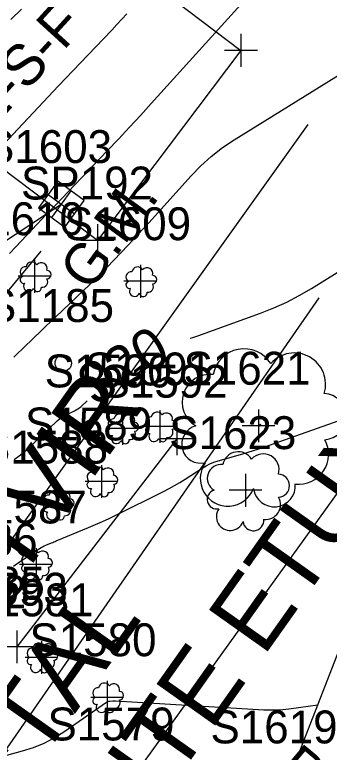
# Model space of a CAD drawing. Extents: x 816928 to 825690, y 436959 to 448212.
# Drawn here: x 819351.1 to 819389.4, y 445500 to 445589.7 of the extents above; entities that cross this region are included whole.
import ezdxf

# ---------------------------------------------------------------- set-up
doc = ezdxf.new("R2010")
doc.units = 0
for name, color, linetype in [('DESIGN - SCRATCH - User 1', 7, 'Continuous'), ('SURVEY - CENTERLINE - Preliminary Curve Text', 7, 'Continuous'), ('SURVEY - CONTOURS - Index with Text', 7, 'Continuous'), ('SURVEY - CONTOURS - Intermediate with optional Text', 7, 'Continuous'), ('SURVEY - DTM - Spot Points - Locators', 7, 'Continuous'), ('SURVEY - DTM - Spot Points - Point Numbers', 7, 'Continuous'), ('SURVEY - NON-TRANSPORTATION - Buildings', 7, 'Continuous'), ('SURVEY - NON-TRANSPORTATION - Buildings - Points - Locators', 7, 'Continuous'), ('SURVEY - NON-TRANSPORTATION - Buildings - Points - Numbers', 7, 'Continuous'), ('SURVEY - NON-TRANSPORTATION - Buildings Text', 7, 'Continuous'), ('SURVEY - NON-TRANSPORTATION - Features', 7, 'Continuous'), ('SURVEY - NON-TRANSPORTATION - Features - Points - Locators', 7, 'Continuous'), ('SURVEY - NON-TRANSPORTATION - Features - Points - Numbers', 7, 'Continuous'), ('SURVEY - PROPERTY - Owners', 7, 'Continuous'), ('SURVEY - PROPERTY - Parcels', 7, 'Continuous'), ('SURVEY - PROPERTY - ROW Lines', 7, 'Continuous'), ('SURVEY - PROPERTY - Station and Offset Flags', 7, 'Continuous'), ('SURVEY - UTILITIES - Gas - Points - Locators', 7, 'Continuous'), ('SURVEY - UTILITIES - Gas - Points - Numbers', 7, 'Continuous'), ('SURVEY - UTILITIES - Gas with Text', 7, 'Continuous'), ('SURVEY - VEGETATION - Features - Points - Locators', 7, 'Continuous'), ('SURVEY - VEGETATION - Features - Points - Numbers', 7, 'Continuous'), ('SURVEY - VEGETATION - Features with Text', 7, 'Continuous')]:
    doc.layers.add(name, color=color, linetype=linetype)

msp = doc.modelspace()

# ---------------------------------------------------------------- linework, layer by layer
at = {"layer": 'DESIGN - SCRATCH - User 1'}
msp.add_lwpolyline([(819208.362, 445159.927), (819225.329, 445187.215), (819232.026, 445225.732), (819255.263, 445264.802), (819317.199, 445227.338), (819339.481, 445265.053), (819329.849, 445327.664), (819351.562, 445342.866), (819353.521, 445409.895), (819380.584, 445421.001), (819395.924, 445434.417), (819389.216, 445455.803), (819384.211, 445496.101), (819404.554, 445548.385), (819444.227, 445586.274), (819474.513, 445625.221), (819497.003, 445667.518), (819511.627, 445716.665), (819447.275, 445731.706), (819389.734, 445754.855), (819348.831, 445782.031), (819320.041, 445802.588), (819264.197, 445828.446)], dxfattribs=at)
at = {"layer": 'SURVEY - CONTOURS - Index with Text'}
for points in [[(819372.429, 445550.369), (819372.754, 445550.473), (819373.356, 445550.681), (819380.992, 445553.428), (819382.609, 445554.058), (819384.185, 445554.77), (819385.722, 445555.564), (819387.219, 445556.441), (819396.365, 445562.125), (819397.998, 445563.134), (819399.635, 445564.135), (819401.278, 445565.128), (819402.925, 445566.113), (819408.315, 445569.318), (819409.48, 445569.985), (819410.666, 445570.611), (819411.872, 445571.198), (819413.098, 445571.744), (819441.33, 445583.758), (819441.407, 445583.792), (819441.483, 445583.829), (819441.557, 445583.869), (819441.63, 445583.912), (819441.966, 445584.116)], [(819351.038, 445535.647), (819351.626, 445536.078), (819352.196, 445536.529), (819352.749, 445537.002), (819353.285, 445537.496), (819356.242, 445540.324), (819356.496, 445540.548), (819356.767, 445540.749), (819357.054, 445540.926), (819357.357, 445541.08), (819358.371, 445541.544), (819358.584, 445541.651), (819358.785, 445541.774), (819358.977, 445541.913), (819359.158, 445542.067), (819359.902, 445542.755)]]:
    msp.add_lwpolyline(points, dxfattribs=at)
at = {"layer": 'SURVEY - CONTOURS - Intermediate with optional Text'}
for points in [[(819350.439, 445560.666), (819351.232, 445561.501), (819353.811, 445564.24), (819354.364, 445564.826), (819354.918, 445565.412), (819355.474, 445565.996), (819356.031, 445566.578), (819362.359, 445573.185), (819363.709, 445574.606), (819365.049, 445576.037), (819366.379, 445577.477), (819367.697, 445578.928), (819380.902, 445593.567)], [(819350.633, 445589.134), (819351.909, 445590.422)], [(819341.015, 445564.705), (819356.429, 445581.079), (819357.314, 445582.017), (819358.201, 445582.954), (819359.09, 445583.888), (819359.982, 445584.821), (819362.897, 445587.864), (819363.519, 445588.519), (819364.136, 445589.178), (819364.748, 445589.841)], [(819350.965, 445548.061), (819351.473, 445548.547), (819351.979, 445549.034), (819352.485, 445549.522), (819352.989, 445550.011), (819354.649, 445551.62), (819355.005, 445551.964), (819355.362, 445552.308), (819355.72, 445552.65), (819356.08, 445552.99), (819359.465, 445556.19), (819360.186, 445556.879), (819360.898, 445557.578), (819361.601, 445558.286), (819362.296, 445559.002), (819364.886, 445561.706), (819365.439, 445562.287), (819365.987, 445562.873), (819366.531, 445563.463), (819367.071, 445564.056), (819372.519, 445570.096), (819373.725, 445571.344), (819375.01, 445572.497), (819376.373, 445573.558), (819377.814, 445574.525), (819387.269, 445580.401), (819389.298, 445581.655), (819391.334, 445582.899)], [(819350.945, 445522.666), (819351.492, 445523.042), (819354.104, 445524.795), (819354.293, 445524.915), (819354.486, 445525.024), (819354.686, 445525.124), (819354.89, 445525.213), (819355.567, 445525.489), (819355.711, 445525.549), (819355.856, 445525.608), (819356.001, 445525.668), (819356.146, 445525.727), (819360.086, 445527.358), (819360.927, 445527.714), (819361.762, 445528.085), (819362.59, 445528.47), (819363.412, 445528.869), (819369.197, 445531.738), (819369.872, 445532.085), (819370.536, 445532.45), (819371.19, 445532.835), (819371.834, 445533.238), (819373.917, 445534.586), (819374.372, 445534.857), (819374.843, 445535.092), (819375.33, 445535.291), (819375.833, 445535.455), (819378.852, 445536.316), (819379.497, 445536.506), (819380.14, 445536.705), (819380.779, 445536.914), (819381.415, 445537.133), (819391.832, 445540.812)], [(819342.746, 445497.662), (819352.049, 445500.19), (819353.376, 445500.612), (819354.653, 445501.141), (819355.88, 445501.777), (819357.057, 445502.522), (819362.243, 445506.114), (819362.34, 445506.172), (819362.443, 445506.216), (819362.551, 445506.244), (819362.664, 445506.257), (819363.042, 445506.276), (819363.123, 445506.279), (819363.204, 445506.28), (819363.284, 445506.278), (819363.365, 445506.275), (819381.422, 445505.191), (819382.183, 445505.164), (819382.942, 445505.175), (819383.7, 445505.223), (819384.457, 445505.309), (819387.984, 445505.798)]]:
    msp.add_lwpolyline(points, dxfattribs=at)
at = {"layer": 'SURVEY - DTM - Spot Points - Locators'}
msp.add_circle((819356.995, 445547.353), 1, dxfattribs=at)
at = {"layer": 'SURVEY - NON-TRANSPORTATION - Buildings'}
msp.add_lwpolyline([(819327.63, 445587.571), (819345.111, 445610.711), (819378.623, 445585.395), (819361.143, 445562.255), (819339.599, 445578.53), (819337.188, 445575.338), (819330.406, 445580.462), (819332.817, 445583.653), (819327.63, 445587.571)], dxfattribs=at)
at = {"layer": 'SURVEY - NON-TRANSPORTATION - Buildings - Points - Locators'}
for p, q in [((819378.623, 445587.395), (819378.623, 445583.395)), ((819380.623, 445585.395), (819376.623, 445585.395)), ((819361.143, 445564.255), (819361.143, 445560.255)), ((819363.143, 445562.255), (819359.143, 445562.255))]:
    msp.add_line(p, q, dxfattribs=at)
at = {"layer": 'SURVEY - NON-TRANSPORTATION - Features'}
msp.add_line((819370.826, 445538.149), (819351.357, 445512.85), dxfattribs=at)
at = {"layer": 'SURVEY - NON-TRANSPORTATION - Features - Points - Locators'}
for p, q in [((819370.826, 445540.149), (819370.826, 445536.149)), ((819372.826, 445538.149), (819368.826, 445538.149)), ((819351.357, 445514.85), (819351.357, 445510.85)), ((819353.357, 445512.85), (819349.357, 445512.85))]:
    msp.add_line(p, q, dxfattribs=at)
at = {"layer": 'SURVEY - PROPERTY - Owners'}
for p, q in [((819289.262, 445440.008), (819386.814, 445576.369)), ((819313.641, 445424.861), (819420.603, 445573.609)), ((819388.112, 445555.305), (819322.066, 445460.175))]:
    msp.add_line(p, q, dxfattribs=at)
at = {"layer": 'SURVEY - PROPERTY - Parcels'}
msp.add_arc((818575.983, 446182.091), 935, 320.141729, 329.321022, dxfattribs=at)
at = {"layer": 'SURVEY - PROPERTY - ROW Lines'}
msp.add_arc((818575.983, 446182.091), 935, 320.141729, 329.321022, dxfattribs=at)
msp.add_arc((818575.983, 446182.091), 935, 320.141729, 329.321022, dxfattribs=at)
at = {"layer": 'SURVEY - PROPERTY - Station and Offset Flags'}
msp.add_line((819354.275, 445560.965), (819329.733, 445531.57), dxfattribs=at)
at = {"layer": 'SURVEY - UTILITIES - Gas - Points - Locators'}
for p, q in [((819355.141, 445567.867), (819358.375, 445565.513)), ((819357.935, 445568.307), (819355.581, 445565.073))]:
    msp.add_line(p, q, dxfattribs=at)
at = {"layer": 'SURVEY - UTILITIES - Gas with Text'}
msp.add_line((819356.758, 445566.69), (819356.758, 445566.69), dxfattribs=at)
for points in [[(819255.402, 445587.957), (819296.534, 445554.619), (819316.051, 445542.116), (819330.474, 445549.407), (819356.758, 445566.69)], [(819353.964, 445566.25), (819357.198, 445563.896), (819359.552, 445567.13), (819356.318, 445569.484), (819353.964, 445566.25)]]:
    msp.add_lwpolyline(points, dxfattribs=at)
at = {"layer": 'SURVEY - VEGETATION - Features - Points - Locators'}
for p, q in [((819353.512, 445559.91), (819353.512, 445555.91)), ((819366.387, 445559.302), (819366.387, 445555.302)), ((819355.512, 445557.91), (819351.512, 445557.91)), ((819368.387, 445557.302), (819364.387, 445557.302)), ((819380.762, 445541.73), (819380.762, 445537.73)), ((819364.198, 445541.399), (819364.198, 445537.399)), ((819368.764, 445541.641), (819368.764, 445537.641)), ((819366.198, 445539.399), (819362.198, 445539.399)), ((819370.764, 445539.641), (819366.764, 445539.641)), ((819382.762, 445539.73), (819378.762, 445539.73)), ((819361.645, 445534.951), (819361.645, 445530.951)), ((819379.176, 445533.892), (819379.176, 445529.892)), ((819363.645, 445532.951), (819359.645, 445532.951)), ((819356.313, 445532.132), (819356.313, 445528.132)), ((819381.176, 445531.892), (819377.176, 445531.892)), ((819358.313, 445530.132), (819354.313, 445530.132)), ((819353.684, 445524.852), (819353.684, 445520.852)), ((819355.684, 445522.852), (819351.684, 445522.852)), ((819354.349, 445513.55), (819354.349, 445509.55)), ((819356.349, 445511.55), (819352.349, 445511.55)), ((819362.342, 445508.702), (819362.342, 445504.702)), ((819364.342, 445506.702), (819360.342, 445506.702))]:
    msp.add_line(p, q, dxfattribs=at)
at = {"layer": 'SURVEY - VEGETATION - Features with Text'}
for centre, radius in [((819353.529, 445557.915), 0.022), ((819366.404, 445557.308), 0.022), ((819380.919, 445539.791), 0.117), ((819364.215, 445539.404), 0.022), ((819368.781, 445539.647), 0.022), ((819361.662, 445532.957), 0.022), ((819379.255, 445531.923), 0.0587), ((819356.33, 445530.137), 0.022), ((819353.701, 445522.857), 0.022), ((819354.366, 445511.555), 0.022), ((819362.359, 445506.707), 0.022)]:
    msp.add_circle(centre, radius, dxfattribs=at)
for centre, radius, start, end in [((819353.169, 445558.941), 0.719, 31.96825, 169.49248), ((819352.386, 445558.446), 0.631, 82.91551, 239.70443), ((819354.316, 445558.85), 0.714, 342.86408, 138.70256), ((819366.044, 445558.333), 0.719, 31.96825, 169.49248), ((819367.19, 445558.242), 0.714, 342.86408, 138.70256), ((819352.181, 445557.483), 0.433, 105.03166, 283.77731), ((819354.981, 445558.113), 0.527, 273.11698, 88.11726), ((819365.261, 445557.838), 0.631, 82.91551, 239.70443), ((819367.855, 445557.506), 0.527, 273.11698, 88.11726), ((819352.8, 445556.702), 0.629, 145.05235, 338.47204), ((819354.42, 445557.25), 0.679, 262.95807, 29.80374), ((819365.055, 445556.875), 0.433, 105.03166, 283.77731), ((819367.295, 445556.642), 0.679, 262.95807, 29.80374), ((819353.86, 445556.535), 0.479, 187.67102, 4.99016), ((819365.674, 445556.094), 0.629, 145.05235, 338.47204), ((819366.735, 445555.927), 0.479, 187.67102, 4.99016), ((819379, 445545.26), 3.833, 31.96825, 169.49248), ((819385.113, 445544.776), 3.808, 342.86408, 138.70256), ((819374.825, 445542.621), 3.364, 82.91551, 239.70443), ((819388.66, 445540.847), 2.809, 273.11698, 88.11726), ((819363.855, 445540.429), 0.719, 31.96825, 169.49248), ((819365.001, 445540.339), 0.714, 342.86408, 138.70256), ((819367.638, 445540.177), 0.631, 82.91551, 239.70443), ((819368.421, 445540.672), 0.719, 31.96825, 169.49248), ((819369.567, 445540.581), 0.714, 342.86408, 138.70256), ((819363.072, 445539.934), 0.631, 82.91551, 239.70443), ((819365.666, 445539.602), 0.527, 273.11698, 88.11726), ((819370.232, 445539.845), 0.527, 273.11698, 88.11726), ((819362.866, 445538.972), 0.433, 105.03166, 283.77731), ((819365.106, 445538.739), 0.679, 262.95807, 29.80374), ((819367.432, 445539.214), 0.433, 105.03166, 283.77731), ((819369.672, 445538.981), 0.679, 262.95807, 29.80374), ((819373.726, 445537.486), 2.309, 105.03166, 283.77731), ((819363.485, 445538.19), 0.629, 145.05235, 338.47204), ((819364.545, 445538.023), 0.479, 187.67102, 4.99016), ((819368.051, 445538.433), 0.629, 145.05235, 338.47204), ((819369.111, 445538.266), 0.479, 187.67102, 4.99016), ((819385.672, 445536.243), 3.62, 262.95807, 29.80374), ((819378.295, 445534.657), 1.917, 31.96825, 169.49248), ((819381.352, 445534.415), 1.904, 342.86408, 138.70256), ((819361.302, 445533.982), 0.719, 31.96825, 169.49248), ((819362.448, 445533.891), 0.714, 342.86408, 138.70256), ((819377.028, 445533.32), 3.357, 145.05235, 338.47204), ((819376.207, 445533.337), 1.682, 82.91551, 239.70443), ((819360.519, 445533.487), 0.631, 82.91551, 239.70443), ((819363.113, 445533.155), 0.527, 273.11698, 88.11726), ((819383.125, 445532.451), 1.404, 273.11698, 88.11726), ((819360.313, 445532.524), 0.433, 105.03166, 283.77731), ((819355.97, 445531.162), 0.719, 31.96825, 169.49248), ((819357.116, 445531.072), 0.714, 342.86408, 138.70256), ((819360.932, 445531.743), 0.629, 145.05235, 338.47204), ((819362.553, 445532.291), 0.679, 262.95807, 29.80374), ((819375.658, 445530.77), 1.155, 105.03166, 283.77731), ((819382.683, 445532.429), 2.555, 187.67102, 4.99016), ((819355.187, 445530.668), 0.631, 82.91551, 239.70443), ((819361.992, 445531.576), 0.479, 187.67102, 4.99016), ((819381.631, 445530.149), 1.81, 262.95807, 29.80374), ((819354.981, 445529.705), 0.433, 105.03166, 283.77731), ((819357.781, 445530.335), 0.527, 273.11698, 88.11726), ((819355.6, 445528.924), 0.629, 145.05235, 338.47204), ((819357.221, 445529.472), 0.679, 262.95807, 29.80374), ((819377.309, 445528.687), 1.679, 145.05235, 338.47204), ((819356.66, 445528.757), 0.479, 187.67102, 4.99016), ((819380.136, 445528.242), 1.277, 187.67102, 4.99016), ((819352.558, 445523.387), 0.631, 82.91551, 239.70443), ((819353.341, 445523.882), 0.719, 31.96825, 169.49248), ((819354.487, 445523.792), 0.714, 342.86408, 138.70256), ((819352.352, 445522.425), 0.433, 105.03166, 283.77731), ((819355.153, 445523.055), 0.527, 273.11698, 88.11726), ((819352.971, 445521.643), 0.629, 145.05235, 338.47204), ((819354.592, 445522.192), 0.679, 262.95807, 29.80374), ((819354.032, 445521.476), 0.479, 187.67102, 4.99016), ((819354.006, 445512.581), 0.719, 31.96825, 169.49248), ((819355.152, 445512.49), 0.714, 342.86408, 138.70256), ((819353.223, 445512.086), 0.631, 82.91551, 239.70443), ((819355.817, 445511.753), 0.527, 273.11698, 88.11726), ((819353.017, 445511.123), 0.433, 105.03166, 283.77731), ((819355.257, 445510.89), 0.679, 262.95807, 29.80374), ((819353.636, 445510.342), 0.629, 145.05235, 338.47204), ((819354.697, 445510.175), 0.479, 187.67102, 4.99016), ((819361.217, 445507.238), 0.631, 82.91551, 239.70443), ((819362, 445507.732), 0.719, 31.96825, 169.49248), ((819363.146, 445507.642), 0.714, 342.86408, 138.70256), ((819361.011, 445506.275), 0.433, 105.03166, 283.77731), ((819363.811, 445506.905), 0.527, 273.11698, 88.11726), ((819361.63, 445505.494), 0.629, 145.05235, 338.47204), ((819363.251, 445506.042), 0.679, 262.95807, 29.80374), ((819362.69, 445505.327), 0.479, 187.67102, 4.99016)]:
    msp.add_arc(centre, radius, start, end, dxfattribs=at)

# ---------------------------------------------------------------- texts
at = {"layer": 'SURVEY - CENTERLINE - Preliminary Curve Text'}
msp.add_text('PT 62+36.61', height=5, rotation=320.14173, dxfattribs=at).set_placement((819382.675, 445497.463))
at = {"layer": 'SURVEY - CONTOURS - Index with Text'}
msp.add_text('320', height=5, rotation=31.28854, dxfattribs=at).set_placement((819360.812, 445542.053))
at = {"layer": 'SURVEY - DTM - Spot Points - Point Numbers'}
for s, p in [('S1185', (819347.707, 445552.353)), ('S1182', (819337.038, 445517.528)), ('S1619', (819374.908, 445501.101))]:
    msp.add_text(s, height=4, dxfattribs=at).set_placement(p)
at = {"layer": 'SURVEY - NON-TRANSPORTATION - Buildings - Points - Numbers'}
msp.add_text('SP192', height=4, dxfattribs=at).set_placement((819351.855, 445567.255))
at = {"layer": 'SURVEY - NON-TRANSPORTATION - Buildings Text'}
msp.add_text('2-S-F', height=5, rotation=47.63058, dxfattribs=at).set_placement((819348.506, 445575.953))
at = {"layer": 'SURVEY - NON-TRANSPORTATION - Features - Points - Numbers'}
for s, p in [('S1592', (819361.538, 445543.149)), ('S1593', (819342.069, 445517.85))]:
    msp.add_text(s, height=4, dxfattribs=at).set_placement(p)
at = {"layer": 'SURVEY - PROPERTY - Owners'}
for s, p in [('RUTH B. WHITE ETVIR ', (819294.492, 445439.981)), ('CURTISS L. WHITE ETUX', (819318.563, 445422.927)), ('    CLIFFORD ETAL ', (819306.527, 445431.454))]:
    msp.add_text(s, height=8.75, rotation=54.68153, dxfattribs=at).set_placement(p)
at = {"layer": 'SURVEY - UTILITIES - Gas - Points - Numbers'}
msp.add_text('S1603', height=4, dxfattribs=at).set_placement((819347.47, 445571.69))
at = {"layer": 'SURVEY - UTILITIES - Gas with Text'}
msp.add_text('G.M.', height=5.0001, rotation=53.95279, dxfattribs=at).set_placement((819360.283, 445555.9))
at = {"layer": 'SURVEY - VEGETATION - Features - Points - Numbers'}
for s, p in [('S1610', (819344.051, 445562.91)), ('S1609', (819357.084, 445562.302)), ('S1590', (819354.737, 445544.399)), ('S1591', (819359.633, 445544.641)), ('S1621', (819371.632, 445544.73)), ('S1589', (819352.341, 445537.951)), ('S1623', (819369.888, 445536.892)), ('S1588', (819346.978, 445535.132)), ('S1587', (819344.396, 445527.852)), ('S1586', (819338.403, 445523.88)), ('S1585', (819339.282, 445518.582)), ('S1581', (819345.219, 445516.55)), ('S1580', (819352.881, 445511.702)), ('S1579', (819355.075, 445501.458))]:
    msp.add_text(s, height=4, dxfattribs=at).set_placement(p)

doc.saveas('drawing.dxf')
